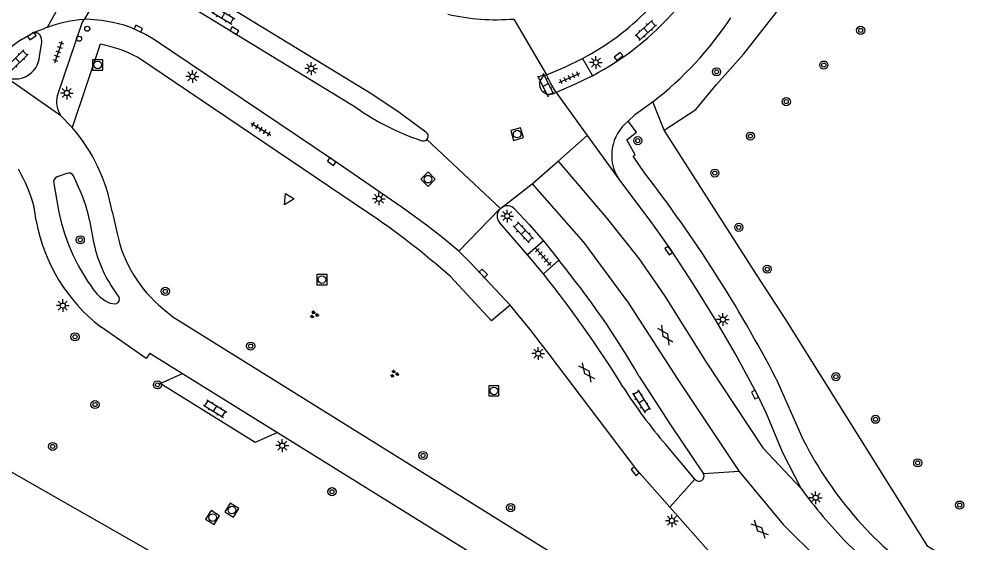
# Model space of a CAD drawing. Extents: x 128999 to 131010, y 395498 to 399007.
# Drawn here: x 129734.2 to 129828, y 398866.3 to 398917.9 of the extents above; entities that cross this region are included whole.
import ezdxf

# ---------------------------------------------------------------- set-up
doc = ezdxf.new("R2010")
doc.units = 0
for name, color, linetype in [('gg-knt-verharding', 7, 'Continuous'), ('gg-knt-verharding nz', 7, 'Continuous'), ('gt-grn-groengrens', 7, 'Continuous'), ('gt-grn-weggrens', 7, 'Continuous'), ('gt-symb-boom', 7, 'Continuous'), ('gt-symb-drukknoppaal', 7, 'Continuous'), ('gt-symb-gesloten verharding', 7, 'Continuous'), ('gt-symb-groenvak', 7, 'Continuous'), ('gt-symb-klinker verharding', 7, 'Continuous'), ('gt-symb-kolk', 7, 'Continuous'), ('gt-symb-lichtmast', 7, 'Continuous'), ('gt-symb-rioolschacht', 7, 'Continuous'), ('gt-symb-tegel verharding', 7, 'Continuous'), ('gt-symb-verkeersregelinstallatiepaal', 7, 'Continuous'), ('gt-symb-waterafsluiter', 7, 'Continuous')]:
    doc.layers.add(name, color=color, linetype=linetype)

# ---------------------------------------------------------------- blocks, each defined once
blk = doc.blocks.new('gt0-GESVH1')
at = {"layer": 'gt-symb-gesloten verharding'}
for p, q in [((-0.992, -0.261), (0.008, 0.239)), ((0.008, -0.261), (-0.992, 0.239)), ((0.008, 0.239), (1.008, -0.261)), ((1.008, 0.239), (0.008, -0.261))]:
    blk.add_line(p, q, dxfattribs=at)
blk = doc.blocks.new('gt0-LMAST')
at = {"layer": 'gt-symb-lichtmast'}
for p, q in [((-0.182, 0.173), (-0.447, 0.438)), ((-0.005, 0.246), (-0.005, 0.621)), ((0.172, 0.173), (0.437, 0.438)), ((-0.255, -0.004), (-0.63, -0.004)), ((-0.182, -0.181), (-0.447, -0.446)), ((-0.005, -0.254), (-0.005, -0.629)), ((0.437, -0.446), (0.172, -0.181)), ((0.245, -0.004), (0.62, -0.004))]:
    blk.add_line(p, q, dxfattribs=at)
blk.add_circle((-0.005, -0.004), 0.25, dxfattribs=at)
blk = doc.blocks.new('gt0-BOOM')
at = {"layer": 'gt-symb-boom'}
for radius in [0.4, 0.2]:
    blk.add_circle((0, 0), radius, dxfattribs=at)
blk = doc.blocks.new('gt0-KL1')
at = {"layer": 'gt-symb-klinker verharding'}
for p, q in [((-1.15, 0.3), (1.15, 0.3)), ((-1, -0.3), (-1, 0.3)), ((-0.5, 0.3), (-0.5, 0.45)), ((0, -0.3), (0, 0.3)), ((0.5, 0.3), (0.5, 0.45)), ((1, -0.3), (1, 0.3)), ((-1.15, -0.3), (1.15, -0.3)), ((-0.5, -0.45), (-0.5, -0.3)), ((0.5, -0.45), (0.5, -0.3))]:
    blk.add_line(p, q, dxfattribs=at)
blk = doc.blocks.new('gt0-KOLK')
at = {"layer": 'gt-symb-kolk'}
blk.add_lwpolyline([(0, 0), (0.375, 0), (0.375, 0.4), (-0.375, 0.4), (-0.375, 0), (0, 0)], dxfattribs=at)
blk = doc.blocks.new('gt0-TEG1')
at = {"layer": 'gt-symb-tegel verharding'}
for p, q in [((-1.125, 0), (1.125, 0)), ((-0.9, -0.25), (-0.9, 0.25)), ((-0.45, -0.25), (-0.45, 0.25)), ((0, -0.25), (0, 0.25)), ((0.45, -0.25), (0.45, 0.25)), ((0.9, -0.25), (0.9, 0.25))]:
    blk.add_line(p, q, dxfattribs=at)
blk = doc.blocks.new('gt0-RS')
at = {"layer": 'gt-symb-rioolschacht'}
blk.add_lwpolyline([(-0.5, -0.5), (0.5, -0.5), (0.5, 0.5), (-0.5, 0.5)], close=True, dxfattribs=at)
blk.add_circle((0, 0), 0.375, dxfattribs=at)
blk = doc.blocks.new('gt0-GRVAK')
at = {"layer": 'gt-symb-groenvak'}
for p, q in [((-0.11, 0.189), (-0.228, 0.24)), ((-0.182, 0.153), (0.088, 0.153)), ((-0.091, 0.211), (-0.156, 0.322)), ((-0.047, 0.214), (-0.047, 0.393)), ((-0.004, 0.211), (0.061, 0.322)), ((0.015, 0.189), (0.133, 0.24)), ((0.262, -0.052), (0.197, 0.059)), ((0.305, -0.049), (0.305, 0.13)), ((0.349, -0.052), (0.414, 0.059)), ((-0.245, -0.228), (-0.363, -0.177)), ((-0.318, -0.264), (-0.047, -0.264)), ((-0.226, -0.206), (-0.291, -0.095)), ((-0.183, -0.203), (-0.183, -0.024)), ((-0.139, -0.206), (-0.074, -0.095)), ((-0.12, -0.228), (-0.002, -0.177)), ((0.243, -0.074), (0.125, -0.023)), ((0.17, -0.11), (0.441, -0.11)), ((0.368, -0.074), (0.486, -0.023))]:
    blk.add_line(p, q, dxfattribs=at)
blk = doc.blocks.new('gt0-WAFSL')
at = {"layer": 'gt-symb-waterafsluiter'}
for p, q in [((-0.5, -0.333), (0, 0.667)), ((0, 0.667), (0.5, -0.333)), ((0.5, -0.333), (-0.5, -0.333))]:
    blk.add_line(p, q, dxfattribs=at)
blk = doc.blocks.new('gt0-VIPAAL')
at = {"layer": 'gt-symb-verkeersregelinstallatiepaal'}
blk.add_circle((0, 0), 0.25, dxfattribs=at)
blk = doc.blocks.new('gt0-DPAAL')
at = {"layer": 'gt-symb-drukknoppaal'}
blk.add_circle((0, 0), 0.25, dxfattribs=at)

msp = doc.modelspace()

# ---------------------------------------------------------------- linework, layer by layer
at = {"layer": 'gg-knt-verharding'}
for p, q in [((129767.419, 398909.119), (129745.474, 398922.529)), ((129734.424, 398915.88), (129735.544, 398916.507)), ((129742.167, 398915.401), (129739.425, 398907.224)), ((129768.383, 398898.917), (129745.841, 398914.113)), ((129789.64, 398914.006), (129790.598, 398912.297)), ((129786.085, 398912.402), (129785.92, 398912.335)), ((129787.024, 398910.662), (129786.769, 398910.555)), ((129739.425, 398907.224), (129738.308, 398908.365)), ((129794.762, 398908.459), (129794.128, 398907.838)), ((129738.882, 398902.69), (129737.95, 398902.348)), ((129737.614, 398901.709), (129737.889, 398900.191)), ((129739.849, 398901.798), (129739.553, 398902.461)), ((129735.87, 398898.03), (129735.668, 398899.386)), ((129743.348, 398898.956), (129743.84, 398896.8)), ((129781.479, 398899.175), (129781.557, 398899.242)), ((129781.557, 398899.242), (129781.69, 398899.355)), ((129741.12, 398898.102), (129741.49, 398896.14)), ((129784.223, 398894.679), (129781.49, 398897.842)), ((129785.79, 398896.078), (129784.223, 398894.679)), ((129785.79, 398896.078), (129787.3, 398894.15)), ((129785.784, 398892.804), (129784.223, 398894.679)), ((129785.784, 398892.804), (129787.3, 398894.15)), ((129748.368, 398889.381), (129749.33, 398888.6)), ((129749.33, 398888.6), (129908.16, 398789.73)), ((129747.054, 398885.021), (129750.275, 398883.02)), ((129750.275, 398883.02), (129759.62, 398877.217)), ((129808.689, 398882.494), (129811.345, 398876.496)), ((129759.62, 398877.217), (129826.263, 398835.837)), ((129800.695, 398872.608), (129797.824, 398876.026)), ((129803.368, 398864.058), (129798.221, 398869.863))]:
    msp.add_line(p, q, dxfattribs=at)
for points in [[(129746.475, 398924.236), (129768.911, 398910.534), (129771.594, 398908.717), (129774.204, 398906.796)], [(129737.964, 398910.374), (129740.404, 398917.516), (129740.61, 398917.835)], [(129777.458, 398895.049), (129775.9, 398896.349), (129774.296, 398897.591), (129771.889, 398899.34), (129765.059, 398904.024), (129747.428, 398915.903), (129746.65, 398916.351), (129745.201, 398917.038), (129744.534, 398917.268), (129743.419, 398917.536), (129742.291, 398917.74), (129740.859, 398917.854), (129740.61, 398917.835)], [(129735.544, 398916.507), (129735.731, 398916.553), (129735.922, 398916.536)], [(129736.202, 398914.2), (129736.436, 398915.609), (129736.393, 398915.969), (129736.255, 398916.304), (129736.109, 398916.45), (129735.922, 398916.536)], [(129786.085, 398912.402), (129787.892, 398913.141), (129789.64, 398914.006)], [(129787.024, 398910.662), (129786.516, 398911.547), (129786.085, 398912.402)], [(129790.598, 398912.297), (129788.836, 398911.424), (129787.024, 398910.662)], [(129785.483, 398911.034), (129785.601, 398910.845), (129785.761, 398910.686)], [(129796.553, 398909.747), (129795.666, 398909.087), (129794.762, 398908.459)], [(129795.719, 398902.767), (129794.598, 398904.387), (129794.799, 398904.531), (129793.983, 398905.994), (129794.936, 398906.743), (129794.128, 398907.838)], [(129793.211, 398902.127), (129796.431, 398897.834), (129798.284, 398895.21), (129800.543, 398891.722), (129802.734, 398888.19), (129804.808, 398884.637), (129806.781, 398881.028), (129807.692, 398879.126), (129809.319, 398875.256), (129811.1, 398871.727)], [(129782.943, 398899.201), (129784.39, 398897.661), (129785.79, 398896.078)], [(129782.5, 398889.747), (129778.622, 398893.913), (129777.458, 398895.049)], [(129782.5, 398889.747), (129780.673, 398888.196), (129776.631, 398892.539)], [(129743.659, 398891.041), (129744.012, 398890.528), (129744.049, 398890.34), (129744.016, 398890.151), (129743.918, 398889.987), (129743.766, 398889.875), (129743.582, 398889.836), (129743.22, 398889.908)], [(129798.221, 398869.863), (129794.972, 398873.528), (129786.365, 398884.903), (129784.466, 398887.352), (129782.5, 398889.747)], [(129747.054, 398885.021), (129746.71, 398884.48), (129742.244, 398887.595)], [(129759.62, 398877.217), (129757.434, 398876.218), (129748.09, 398882.022), (129750.275, 398883.02)], [(129795.2, 398882.73), (129798.295, 398877.949), (129801.542, 398873.139)], [(129818.793, 398863.472), (129817.179, 398864.868), (129815.642, 398866.348)]]:
    msp.add_lwpolyline(points, dxfattribs=at)
for centre, radius, start, end in [((129777.804, 398936.513), 25.43, 297.73903, 315.8172), ((129777.402, 398937.363), 28.327, 297.76414, 319.04919), ((129781.175, 398939.412), 21.598, 257.14806, 274.51672), ((129775.871, 398936.614), 33.905, 307.58874, 326.70194), ((129741.784, 398905.121), 13.036, 124.37535, 142.24175), ((129740.114, 398903.66), 11.919, 61.28134, 80.08023), ((129733.818, 398914.378), 2.391, 242.62985, 355.73046), ((129786.374, 398911.459), 0.987, 117.37595, 205.49011), ((129740.363, 398909.751), 2.478, 165.43586, 213.99714), ((129786.373, 398911.455), 0.983, 231.47538, 293.71526), ((129781.608, 398929.468), 24.808, 235.11274, 251.50356), ((129796.758, 398904.487), 4.26, 128.12098, 213.63509), ((129726.079, 398895.827), 17.55, 10.27032, 40.49649), ((129773.954, 398906.378), 0.487, 315.65962, 59.07392), ((129773.954, 398906.378), 0.487, 243.68207, 315.63771), ((129721.963, 398895.878), 14.147, 14.35694, 30.70088), ((129739.095, 398902.215), 0.52, 28.20324, 114.1091), ((129688.218, 398819.706), 135.851, 27.52796, 37.6916), ((129738.11, 398901.856), 0.517, 107.97535, 196.55192), ((129725.495, 398894.795), 15.971, 11.9488, 26.00588), ((129756.99, 398902.764), 19.274, 187.67149, 215.37095), ((129727.194, 398837.13), 74.257, 48.26029, 56.3117), ((129782.222, 398898.515), 0.994, 138.37654, 222.56906), ((129782.223, 398898.514), 0.995, 43.6259, 122.3605), ((129752.65, 398901.116), 17.062, 190.41955, 232.41603), ((129753.849, 398898.386), 12.561, 190.30149, 215.78613), ((129756.609, 398899.502), 13.052, 191.94792, 230.84559), ((129722.256, 398840.712), 84.18, 29.9432, 39.40535), ((129703.464, 398826.494), 105.705, 31.48301, 38.85205), ((129744.709, 398893.578), 3.96, 209.84169, 247.91165), ((129833.448, 398906.901), 47.141, 212.31846, 220.9154), ((129844.566, 398893.317), 37.237, 206.85478, 236.2329), ((129801.096, 398872.91), 0.502, 217.02442, 27.1443), ((129853.703, 398903.094), 52.904, 216.3625, 223.99265)]:
    msp.add_arc(centre, radius, start, end, dxfattribs=at)
at = {"layer": 'gg-knt-verharding nz'}
for p, q in [((129741.356, 398925.045), (129736.969, 398917.06)), ((129743.922, 398923.477), (129740.61, 398917.835)), ((129784.669, 398901.659), (129787.219, 398903.904))]:
    msp.add_line(p, q, dxfattribs=at)
for points in [[(129735.544, 398916.507), (129736.124, 398916.745), (129736.711, 398916.963)], [(129787.219, 398903.904), (129791.961, 398898.356), (129795.172, 398894.325), (129797.727, 398890.621), (129801.782, 398884.129), (129807.362, 398875.71), (129811.1, 398871.727)], [(129784.669, 398901.659), (129789.711, 398895.918), (129794.141, 398889.942), (129799.019, 398882.437), (129805.042, 398873.361)], [(129805.042, 398873.361), (129809.364, 398868.161), (129816.537, 398861.073)]]:
    msp.add_lwpolyline(points, dxfattribs=at)
for centre, radius, start, end in [((129741.524, 398904.598), 13.268, 93.95209, 110.08048), ((129740.916, 398906.171), 11.582, 109.92293, 111.28648)]:
    msp.add_arc(centre, radius, start, end, dxfattribs=at)
at = {"layer": 'gt-grn-groengrens'}
for p, q in [((129797.68, 398906.934), (129796.553, 398909.747)), ((129819.492, 398824.297), (129720.014, 398880.95))]:
    msp.add_line(p, q, dxfattribs=at)
for points in [[(129797.68, 398906.934), (129800.777, 398908.989), (129802.822, 398911.426), (129805.494, 398914.47), (129811.324, 398921.94), (129816.786, 398928.901), (129823.145, 398937.134), (129829.308, 398942.953), (129851.88, 398964.82), (129870.216, 398982.278), (129893.169, 398992.306)], [(129913.397, 398812.325), (129896.813, 398820.679), (129855.905, 398845.97), (129823.607, 398865.98), (129809.569, 398888.415), (129806.746, 398892.749), (129797.68, 398906.934)]]:
    msp.add_lwpolyline(points, dxfattribs=at)
at = {"layer": 'gt-grn-weggrens'}
for p, q in [((129782.876, 398917.881), (129786.085, 398912.402)), ((129738.308, 398908.365), (129732.719, 398912.255)), ((129787.024, 398910.662), (129790.09, 398906.432)), ((129787.219, 398903.904), (129790.09, 398906.432)), ((129790.09, 398906.432), (129793.211, 398902.127)), ((129774.302, 398906.038), (129781.557, 398899.242)), ((129781.69, 398899.355), (129784.669, 398901.659)), ((129777.458, 398895.049), (129781.479, 398899.175)), ((129800.695, 398872.608), (129798.221, 398869.863)), ((129805.042, 398873.361), (129801.542, 398873.139))]:
    msp.add_line(p, q, dxfattribs=at)

# ---------------------------------------------------------------- block references
at = {"layer": 'gt-symb-boom'}
for p in [(129817.003, 398916.763), (129802.817, 398912.687), (129813.376, 398913.351), (129809.678, 398909.755), (129806.154, 398906.364), (129795.068, 398905.916), (129802.649, 398902.727), (129805.005, 398897.384), (129740.215, 398896.16), (129807.804, 398893.268), (129748.58, 398891.09), (129739.696, 398886.62), (129756.983, 398885.709), (129814.551, 398882.702), (129747.81, 398881.894), (129741.662, 398879.956), (129818.454, 398878.512), (129737.505, 398875.837), (129773.939, 398874.946), (129822.612, 398874.229), (129764.979, 398871.384), (129782.555, 398869.819), (129826.742, 398870.07)]:
    msp.add_blockref('gt0-BOOM', p, dxfattribs=at)
at = {"layer": 'gt-symb-drukknoppaal', "rotation": -33.10810907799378}
msp.add_blockref('gt0-DPAAL', (129740.102, 398915.94), dxfattribs=at)
at = {"layer": 'gt-symb-gesloten verharding'}
for p, rotation in [((129797.78, 398886.794), -56.96171538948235), ((129790.046, 398883.135), -52.889317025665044), ((129807.057, 398867.679), 134.43273359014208)]:
    msp.add_blockref('gt0-GESVH1', p, dxfattribs=dict(at, rotation=rotation))
at = {"layer": 'gt-symb-groenvak'}
for p in [(129763.218, 398888.809), (129771.113, 398882.981)]:
    msp.add_blockref('gt0-GRVAK', p, dxfattribs=at)
at = {"layer": 'gt-symb-klinker verharding'}
for p, rotation in [((129754.293, 398918.22), -30.973575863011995), ((129795.856, 398916.765), 42.0425501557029), ((129734.057, 398913.827), 45.04049171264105), ((129786, 398911.391), -63.05041916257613), ((129783.813, 398896.903), -46.82408983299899), ((129795.425, 398880.285), -57.45410660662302), ((129753.491, 398879.551), -31.877816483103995)]:
    msp.add_blockref('gt0-KL1', p, dxfattribs=dict(at, rotation=rotation))
at = {"layer": 'gt-symb-kolk'}
for p, rotation in [((129745.846, 398916.752), -24.46292689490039), ((129755.273, 398916.564), -31.513716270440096), ((129735.345, 398916.373), -146.0079602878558), ((129793.294, 398914.046), 39.2773114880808), ((129765.059, 398904.024), 146.00796029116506), ((129798.284, 398895.21), 124.40523428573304), ((129779.738, 398892.73), -46.21542824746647), ((129806.781, 398881.028), 116.0523509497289), ((129794.972, 398873.528), 127.11068297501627)]:
    msp.add_blockref('gt0-KOLK', p, dxfattribs=dict(at, rotation=rotation))
at = {"layer": 'gt-symb-lichtmast'}
for p in [(129790.947, 398913.607), (129762.94, 398913.003), (129751.248, 398912.234), (129738.895, 398910.608), (129769.602, 398900.199), (129782.225, 398898.5), (129738.499, 398889.695), (129803.448, 398888.32), (129785.273, 398884.972), (129760.1, 398875.919), (129812.574, 398870.792), (129798.434, 398868.531)]:
    msp.add_blockref('gt0-LMAST', p, dxfattribs=at)
at = {"layer": 'gt-symb-rioolschacht'}
for p in [(129741.93, 398913.365), (129763.995, 398892.247), (129780.911, 398881.303)]:
    msp.add_blockref('gt0-RS', p, dxfattribs=at)
for p, rotation in [((129783.2, 398906.563), 15.898187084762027), ((129774.434, 398902.128), 134.87852503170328), ((129755.131, 398869.573), -31.877816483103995), ((129753.24, 398868.84), -31.877816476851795)]:
    msp.add_blockref('gt0-RS', p, dxfattribs=dict(at, rotation=rotation))
at = {"layer": 'gt-symb-tegel verharding'}
for p, rotation in [((129738.072, 398914.631), 71.14816421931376), ((129788.35, 398912.092), 24.591000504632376), ((129757.991, 398907.046), -31.464873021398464), ((129785.774, 398894.482), -48.40451829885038)]:
    msp.add_blockref('gt0-TEG1', p, dxfattribs=dict(at, rotation=rotation))
at = {"layer": 'gt-symb-verkeersregelinstallatiepaal', "rotation": -33.10810907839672}
msp.add_blockref('gt0-VIPAAL', (129740.9, 398916.928), dxfattribs=at)
at = {"layer": 'gt-symb-waterafsluiter', "rotation": 148.4075084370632}
msp.add_blockref('gt0-WAFSL', (129760.652, 398900.162), dxfattribs=at)

doc.saveas('drawing.dxf')
